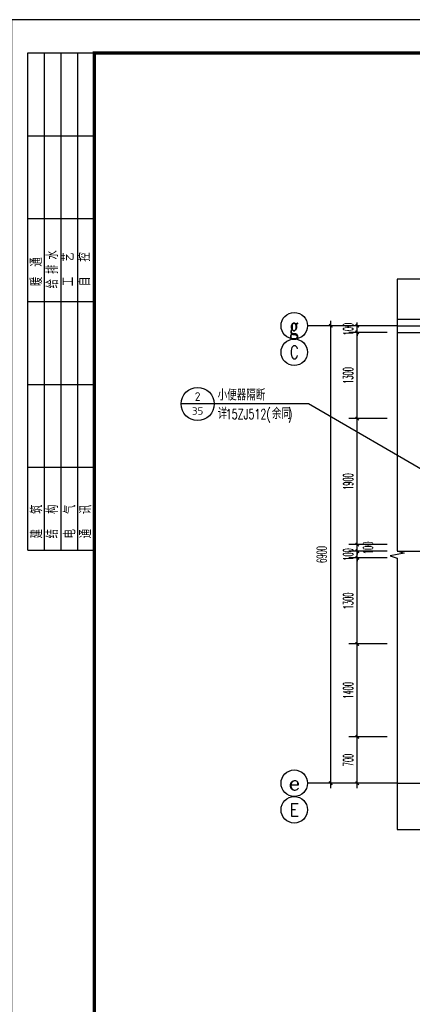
# Model space of a CAD drawing. Extents: x 1779708 to 7299578, y -1121471 to 88434.
# Tile 753 of 1056: x 6258519 to 6264443, y -959000 to -944150. Entities that reach past the tile are written whole.
import ezdxf
from ezdxf.enums import TextEntityAlignment as Align

# ---------------------------------------------------------------- set-up
doc = ezdxf.new("R2010")
doc.units = 0
doc.header["$LTSCALE"] = 1000
doc.header["$MEASUREMENT"] = 0
doc.linetypes.add('DOTE', pattern=[2.42, 2, -0.2, 0.02, -0.2])
doc.layers.get('0').update_dxf_attribs({"linetype": 'CONTINUOUS'})
doc.layers.get('Defpoints').update_dxf_attribs({"linetype": 'CONTINUOUS'})
for name, color, linetype in [('AXIS', 3, 'CONTINUOUS'), ('AXIS_TEXT', 7, 'CONTINUOUS'), ('DIM_IDEN', 3, 'CONTINUOUS'), ('DIM_SYMB', 3, 'CONTINUOUS'), ('DOTE', 1, 'DOTE'), ('PUB_DIM', 3, 'CONTINUOUS'), ('PUB_TEXT', 7, 'CONTINUOUS'), ('PUB_TITLE', 4, 'CONTINUOUS'), ('可见线', 6, 'CONTINUOUS'), ('栏杆', 6, 'CONTINUOUS')]:
    doc.layers.add(name, color=color, linetype=linetype)
doc.styles.add('_TCH_AXIS', font='COMPLEX', dxfattribs={"bigfont": 'GBCBIG'})
doc.styles.add('_TCH_DIM_T3', font='SIMPLEX.shx', dxfattribs={"width": 0.494118, "bigfont": 'GBCBIG.shx'})
doc.styles.add('_TCH_LABEL', font='COMPLEX', dxfattribs={"bigfont": 'GBCBIG'})
doc.styles.add('COMPLEX', font='COMPLEX')
doc.styles.get("Standard").update_dxf_attribs({"font": 'GBENOR', "bigfont": 'GBCBIG'})
doc.dimstyles.new('_TCH_ARCH&&50', dxfattribs={"dimtxt": 148.75, "dimasz": 50, "dimexe": 125, "dimexo": 150, "dimgap": 63.125, "dimtad": 1, "dimdec": 0, "dimzin": 0, "dimdsep": 46, "dimtxsty": '_TCH_DIM_T3', "dimblk": 'ARCHTICK', "dimcen": 0.09, "dimdle": 75, "dimclrt": 7, "dimazin": 2, "dimtfac": 1, "dimtdec": 0, "dimtix": 1, "dimtmove": 2, "dimatfit": 3, "dimfxl": 250, "dimtolj": 1, "dimtzin": 0, "dimarcsym": 0})

# ---------------------------------------------------------------- blocks, each defined once
blk = doc.blocks.new('$titleblk$00000095')
for p, q in [((-150, 20), (-150, 0)), ((-150, 20), (0, 20)), ((-125, 20), (-125, 0)), ((-100, 20), (-100, 0)), ((-75, 20), (-75, 0)), ((-75, 20), (-75, 0)), ((-50, 20), (-50, 0)), ((-25, 20), (-25, 0)), ((0, 20), (0, 0)), ((-150, 15), (-75, 15)), ((-75, 15), (0, 15)), ((-150, 10), (-75, 10)), ((-75, 10), (0, 10)), ((-150, 5), (-75, 5)), ((-75, 5), (0, 5))]:
    blk.add_line(p, q)
at = {"width": 0.8}
for s, p in [('建   筑', (-146.45, 15.65)), ('暖  通', (-70.35, 15.73)), ('结   构', (-146.45, 10.91)), ('给 排 水', (-71.03, 10.9)), ('电   气', (-146.45, 5.65)), ('工   艺', (-70.35, 6.13)), ('通   讯', (-146.45, 0.88)), ('自   控', (-70.35, 1.24))]:
    blk.add_text(s, height=3.509, dxfattribs=at).set_placement(p)
blk = doc.blocks.new('A$C3D8761CE')
at = {"layer": 'PUB_TITLE'}
blk.add_lwpolyline([(0, 0), (84100, 0), (84100, 59400), (0, 59400)], close=True, dxfattribs=at)
at = {"layer": 'PUB_TITLE', "const_width": 100}
blk.add_lwpolyline([(2500, 1000), (83100, 1000), (83100, 58400), (2500, 58400)], close=True, dxfattribs=at)
at = {"layer": 'PUB_TITLE', "xscale": 99.99999962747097, "yscale": 100.0000007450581, "zscale": 99.99999962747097, "rotation": 90}
blk.add_blockref('$titleblk$00000095', (2500, 58400), dxfattribs=at)
blk = doc.blocks.new('_AXISO')
blk.add_circle((0, 0), 0.5)
at = {"layer": 'AXIS_TEXT', "style": 'COMPLEX', "width": 1.041667}
blk.add_attdef('A', text='', height=0.56, dxfattribs=at).set_placement((-0.25, -0.28), (0.25, -0.28), align=Align.FIT)
blk = doc.blocks.new('_ArchTick')
at = {"color": 0, "linetype": 'ByBlock', "const_width": 0.4}
blk.add_lwpolyline([(-0.5, -0.5), (0.5, 0.5)], dxfattribs=at)
blk = doc.blocks.new('*D2346')
at = {"layer": 'Defpoints', "color": 0, "transparency": 16777216}
for p in [(6263612, -948766), (6264212, -948766), (6264212, -948866)]:
    blk.add_point(p, dxfattribs=at)
at = {"layer": 'PUB_DIM', "color": 0, "lineweight": -2, "transparency": 16777216}
for p, q in [((6264062, -948766), (6263487, -948766)), ((6263612, -948766), (6263612, -948716)), ((6263612, -948866), (6263612, -948766)), ((6264062, -948866), (6263487, -948866)), ((6263612, -948866), (6263612, -948916))]:
    blk.add_line(p, q, dxfattribs=at)
at = {"layer": 'PUB_DIM', "color": 0, "lineweight": -2, "transparency": 16777216, "xscale": 50, "yscale": 50, "zscale": 50}
for p, rotation in [((6263612, -948766), 270), ((6263612, -948866), 90)]:
    blk.add_blockref('_ArchTick', p, dxfattribs=dict(at, rotation=rotation))
at = {"layer": 'PUB_DIM', "color": 7, "transparency": 16777216, "insert": (6263475, -948816), "char_height": 148.8, "attachment_point": 5, "rotation": 90, "style": '_TCH_DIM_T3'}
blk.add_mtext('\\A1;100', dxfattribs=at)
blk = doc.blocks.new('*D2347')
at = {"layer": 'Defpoints', "color": 0, "transparency": 16777216}
for p in [(6263612, -948866), (6264212, -948866), (6264212, -950166)]:
    blk.add_point(p, dxfattribs=at)
at = {"layer": 'PUB_DIM', "color": 0, "lineweight": -2, "transparency": 16777216}
for p, q in [((6264062, -948866), (6263487, -948866)), ((6263612, -950241), (6263612, -948791)), ((6264062, -950166), (6263487, -950166))]:
    blk.add_line(p, q, dxfattribs=at)
at = {"layer": 'PUB_DIM', "color": 0, "lineweight": -2, "transparency": 16777216, "xscale": 50, "yscale": 50, "zscale": 50}
for p, rotation in [((6263612, -948866), 90), ((6263612, -950166), 270)]:
    blk.add_blockref('_ArchTick', p, dxfattribs=dict(at, rotation=rotation))
at = {"layer": 'PUB_DIM', "color": 7, "transparency": 16777216, "insert": (6263475, -949516), "char_height": 148.8, "attachment_point": 5, "rotation": 90, "style": '_TCH_DIM_T3'}
blk.add_mtext('\\A1;1300', dxfattribs=at)
blk = doc.blocks.new('*D2348')
at = {"layer": 'Defpoints', "color": 0, "transparency": 16777216}
for p in [(6263612, -950166), (6264212, -950166), (6264212, -952066)]:
    blk.add_point(p, dxfattribs=at)
at = {"layer": 'PUB_DIM', "color": 0, "lineweight": -2, "transparency": 16777216}
for p, q in [((6263612, -952141), (6263612, -950091)), ((6264062, -950166), (6263487, -950166)), ((6264062, -952066), (6263487, -952066))]:
    blk.add_line(p, q, dxfattribs=at)
at = {"layer": 'PUB_DIM', "color": 0, "lineweight": -2, "transparency": 16777216, "xscale": 50, "yscale": 50, "zscale": 50}
for p, rotation in [((6263612, -950166), 90), ((6263612, -952066), 270)]:
    blk.add_blockref('_ArchTick', p, dxfattribs=dict(at, rotation=rotation))
at = {"layer": 'PUB_DIM', "color": 7, "transparency": 16777216, "insert": (6263475, -951116), "char_height": 148.8, "attachment_point": 5, "rotation": 90, "style": '_TCH_DIM_T3'}
blk.add_mtext('\\A1;1900', dxfattribs=at)
blk = doc.blocks.new('*D2349')
at = {"layer": 'Defpoints', "color": 0, "transparency": 16777216}
for p in [(6263612, -952066), (6264212, -952066), (6264212, -952166)]:
    blk.add_point(p, dxfattribs=at)
at = {"layer": 'PUB_DIM', "color": 0, "lineweight": -2, "transparency": 16777216}
for p, q in [((6263612, -952066), (6263612, -952016)), ((6264062, -952066), (6263487, -952066)), ((6264062, -952166), (6263487, -952166)), ((6263612, -952166), (6263612, -952066)), ((6263612, -952166), (6263612, -952216))]:
    blk.add_line(p, q, dxfattribs=at)
at = {"layer": 'PUB_DIM', "color": 0, "lineweight": -2, "transparency": 16777216, "xscale": 50, "yscale": 50, "zscale": 50}
for p, rotation in [((6263612, -952066), 270), ((6263612, -952166), 90)]:
    blk.add_blockref('_ArchTick', p, dxfattribs=dict(at, rotation=rotation))
at = {"layer": 'PUB_DIM', "color": 7, "transparency": 16777216, "insert": (6263775, -952116), "char_height": 148.8, "attachment_point": 5, "rotation": 90, "style": '_TCH_DIM_T3'}
blk.add_mtext('\\A1;100', dxfattribs=at)
blk = doc.blocks.new('*D2350')
at = {"layer": 'Defpoints', "color": 0, "transparency": 16777216}
for p in [(6263612, -952166), (6264212, -952166), (6264212, -952266)]:
    blk.add_point(p, dxfattribs=at)
at = {"layer": 'PUB_DIM', "color": 0, "lineweight": -2, "transparency": 16777216}
for p, q in [((6264062, -952166), (6263487, -952166)), ((6263612, -952166), (6263612, -952116)), ((6263612, -952266), (6263612, -952166)), ((6264062, -952266), (6263487, -952266)), ((6263612, -952266), (6263612, -952316))]:
    blk.add_line(p, q, dxfattribs=at)
at = {"layer": 'PUB_DIM', "color": 0, "lineweight": -2, "transparency": 16777216, "xscale": 50, "yscale": 50, "zscale": 50}
for p, rotation in [((6263612, -952166), 270), ((6263612, -952266), 90)]:
    blk.add_blockref('_ArchTick', p, dxfattribs=dict(at, rotation=rotation))
at = {"layer": 'PUB_DIM', "color": 7, "transparency": 16777216, "insert": (6263475, -952216), "char_height": 148.8, "attachment_point": 5, "rotation": 90, "style": '_TCH_DIM_T3'}
blk.add_mtext('\\A1;100', dxfattribs=at)
blk = doc.blocks.new('*D2351')
at = {"layer": 'Defpoints', "color": 0, "transparency": 16777216}
for p in [(6263612, -952266), (6264212, -952266), (6264212, -953566)]:
    blk.add_point(p, dxfattribs=at)
at = {"layer": 'PUB_DIM', "color": 0, "lineweight": -2, "transparency": 16777216}
for p, q in [((6264062, -952266), (6263487, -952266)), ((6263612, -953641), (6263612, -952191)), ((6264062, -953566), (6263487, -953566))]:
    blk.add_line(p, q, dxfattribs=at)
at = {"layer": 'PUB_DIM', "color": 0, "lineweight": -2, "transparency": 16777216, "xscale": 50, "yscale": 50, "zscale": 50}
for p, rotation in [((6263612, -952266), 90), ((6263612, -953566), 270)]:
    blk.add_blockref('_ArchTick', p, dxfattribs=dict(at, rotation=rotation))
at = {"layer": 'PUB_DIM', "color": 7, "transparency": 16777216, "insert": (6263475, -952916), "char_height": 148.8, "attachment_point": 5, "rotation": 90, "style": '_TCH_DIM_T3'}
blk.add_mtext('\\A1;1300', dxfattribs=at)
blk = doc.blocks.new('*D2352')
at = {"layer": 'Defpoints', "color": 0, "transparency": 16777216}
for p in [(6263612, -953566), (6264212, -953566), (6264212, -954966)]:
    blk.add_point(p, dxfattribs=at)
at = {"layer": 'PUB_DIM', "color": 0, "lineweight": -2, "transparency": 16777216}
for p, q in [((6263612, -955041), (6263612, -953491)), ((6264062, -953566), (6263487, -953566)), ((6264062, -954966), (6263487, -954966))]:
    blk.add_line(p, q, dxfattribs=at)
at = {"layer": 'PUB_DIM', "color": 0, "lineweight": -2, "transparency": 16777216, "xscale": 50, "yscale": 50, "zscale": 50}
for p, rotation in [((6263612, -953566), 90), ((6263612, -954966), 270)]:
    blk.add_blockref('_ArchTick', p, dxfattribs=dict(at, rotation=rotation))
at = {"layer": 'PUB_DIM', "color": 7, "transparency": 16777216, "insert": (6263475, -954266), "char_height": 148.8, "attachment_point": 5, "rotation": 90, "style": '_TCH_DIM_T3'}
blk.add_mtext('\\A1;1400', dxfattribs=at)
blk = doc.blocks.new('*D2353')
at = {"layer": 'Defpoints', "color": 0, "transparency": 16777216}
for p in [(6263612, -954966), (6264212, -954966), (6264212, -955666)]:
    blk.add_point(p, dxfattribs=at)
at = {"layer": 'PUB_DIM', "color": 0, "lineweight": -2, "transparency": 16777216}
for p, q in [((6264062, -954966), (6263487, -954966)), ((6263612, -955741), (6263612, -954891)), ((6264062, -955666), (6263487, -955666))]:
    blk.add_line(p, q, dxfattribs=at)
at = {"layer": 'PUB_DIM', "color": 0, "lineweight": -2, "transparency": 16777216, "xscale": 50, "yscale": 50, "zscale": 50}
for p, rotation in [((6263612, -954966), 90), ((6263612, -955666), 270)]:
    blk.add_blockref('_ArchTick', p, dxfattribs=dict(at, rotation=rotation))
at = {"layer": 'PUB_DIM', "color": 7, "transparency": 16777216, "insert": (6263475, -955316), "char_height": 148.8, "attachment_point": 5, "rotation": 90, "style": '_TCH_DIM_T3'}
blk.add_mtext('\\A1;700', dxfattribs=at)
blk = doc.blocks.new('*D2354')
at = {"layer": 'Defpoints', "color": 0, "transparency": 16777216}
for p in [(6263212, -948766), (6263813, -948766), (6263813, -955666)]:
    blk.add_point(p, dxfattribs=at)
at = {"layer": 'PUB_DIM', "color": 0, "lineweight": -2, "transparency": 16777216}
for p, q in [((6263663, -948766), (6263087, -948766)), ((6263212, -955741), (6263212, -948691)), ((6263663, -955666), (6263087, -955666))]:
    blk.add_line(p, q, dxfattribs=at)
at = {"layer": 'PUB_DIM', "color": 0, "lineweight": -2, "transparency": 16777216, "xscale": 50, "yscale": 50, "zscale": 50}
for p, rotation in [((6263212, -948766), 90), ((6263212, -955666), 270)]:
    blk.add_blockref('_ArchTick', p, dxfattribs=dict(at, rotation=rotation))
at = {"layer": 'PUB_DIM', "color": 7, "transparency": 16777216, "insert": (6263075, -952216), "char_height": 148.8, "attachment_point": 5, "rotation": 90, "style": '_TCH_DIM_T3'}
blk.add_mtext('\\A1;6900', dxfattribs=at)

msp = doc.modelspace()

# ---------------------------------------------------------------- linework, layer by layer
at = {"layer": 'AXIS'}
for p, q in [((6264212.5, -948766), (6262862.5, -948766)), ((6264212.5, -955666), (6262862.5, -955666))]:
    msp.add_line(p, q, dxfattribs=at)
for centre in [(6262662.5, -949166), (6262662.5, -956066)]:
    msp.add_circle(centre, 200, dxfattribs=at)
at = {"layer": 'DIM_IDEN'}
for p, q in [((6261454, -949945.9), (6260954, -949945.9)), ((6262874.2, -949945.9), (6261454, -949945.9)), ((6265987.2, -951745.3), (6262874.2, -949945.9))]:
    msp.add_line(p, q, dxfattribs=at)
msp.add_circle((6261204, -949945.9), 250, dxfattribs=at)
at = {"layer": 'DIM_SYMB'}
for points in [[(6274112.5, -948066), (6269218.7, -948066), (6269180.5, -948171), (6269143.5, -947961), (6269106.2, -948066), (6264212.5, -948066)], [(6264212.5, -948066), (6264212.5, -952159.8), (6264317.5, -952198), (6264107.5, -952235), (6264212.5, -952272.3), (6264212.5, -956366)], [(6264212.5, -956366), (6269106.2, -956366), (6269144.4, -956261), (6269181.5, -956471), (6269218.7, -956366), (6274112.5, -956366)]]:
    msp.add_lwpolyline(points, dxfattribs=at)
at = {"layer": 'DOTE'}
for p, q in [((6264212.5, -948766), (6274112.5, -948766)), ((6264212.5, -952166), (6269412.5, -952166)), ((6264212.5, -955666), (6274112.5, -955666))]:
    msp.add_line(p, q, dxfattribs=at)
at = {"layer": '栏杆'}
for p, q in [((6264212.5, -948666), (6264812.5, -948666)), ((6264212.5, -948866), (6264812.5, -948866))]:
    msp.add_line(p, q, dxfattribs=at)

# ---------------------------------------------------------------- block references
at = {"layer": 'AXIS'}
ref = msp.add_blockref('_AXISO', (6262662.5, -948766), dxfattribs=dict(at, xscale=400, yscale=400, zscale=400))
ref.add_attrib('A', 'g', dxfattribs={"layer": 'AXIS_TEXT', "height": 243.1, "style": '_TCH_AXIS', "width": 0.857143}).set_placement((6262593, -948887.6), (6262731.9, -948887.6), align=Align.FIT)
ref = msp.add_blockref('_AXISO', (6262662.5, -955666), dxfattribs=dict(at, xscale=400, yscale=400, zscale=400))
ref.add_attrib('A', 'e', dxfattribs={"layer": 'AXIS_TEXT', "height": 212.6, "style": '_TCH_AXIS', "width": 1.384615}).set_placement((6262571.4, -955772.3), (6262753.6, -955772.3), align=Align.FIT)
at = {"layer": '可见线', "xscale": 0.5, "yscale": 0.5, "zscale": 0.5}
msp.add_blockref('A$C3D8761CE', (6258394.5, -973850.2), dxfattribs=at)

# ---------------------------------------------------------------- texts
at = {"layer": 'AXIS_TEXT', "color": 7, "style": '_TCH_AXIS'}
for s, height, p, p2 in [('C', 195.3, (6262592.7, -949263.7), (6262732.2, -949263.7)), ('E', 190.9, (6262589.7, -956161.5), (6262735.2, -956161.5))]:
    msp.add_text(s, height=height, dxfattribs=at).set_placement(p, p2, align=Align.FIT)
at = {"layer": 'PUB_TEXT', "color": 7}
for s, height, width, p, p2 in [('2', 130.6, 0.995924, (6261161, -949899.7), (6261247.1, -949899.7)), ('35', 112.17, 1.056558, (6261118.8, -950107.2), (6261289.3, -950107.2))]:
    msp.add_text(s, height=height, dxfattribs=dict(at, width=width)).set_placement(p, p2, align=Align.FIT)
at = {"layer": 'PUB_TEXT', "color": 7, "style": '_TCH_LABEL'}
for s, height, p in [('小便器隔断', 168.79, (6261506.5, -949893.4)), ('详', 168.8, (6261506.5, -950173.4)), ('余同', 168.79, (6262324.4, -950173.4))]:
    msp.add_text(s, height=height, dxfattribs=at).set_placement(p)
at = {"layer": 'PUB_TEXT', "color": 7, "style": '_TCH_LABEL', "width": 0.705882}
for s, height, p in [('15ZJ512(', 148.75, (6261629.4, -950173.4)), (')', 148.8, (6262570.2, -950173.4))]:
    msp.add_text(s, height=height, dxfattribs=at).set_placement(p)

# ---------------------------------------------------------------- dimensions: what is measured, and where the dimension line sits
at = {"layer": 'PUB_DIM'}
for p1, p2, distance, picture, middle in [((6263813.4, -955666), (6263813.4, -948766), 601, '*D2354', (6263075, -952216)), ((6264212.5, -948866), (6264212.5, -948766), 600, '*D2346', (6263475, -948816)), ((6264212.4721985, -950165.5324734), (6264212.4721985, -948866.0324731), 600, '*D2347', (6263474.9721985, -949515.7824733)), ((6264212.4721985, -952066.0324732), (6264212.4721985, -950165.5324734), 600, '*D2348', (6263474.9721985, -951115.7824733)), ((6264212.5, -952266), (6264212.5, -952166), 600, '*D2350', (6263475, -952216)), ((6264212.4722, -953565.53248), (6264212.4722, -952266.03247), 600, '*D2351', (6263474.9722, -952915.78248)), ((6264212.4722, -954966.03246), (6264212.4722, -953565.53248), 600, '*D2352', (6263474.9722, -954265.78247)), ((6264212.5, -955666), (6264212.5, -954966), 600, '*D2353', (6263475, -955316))]:
    dim = msp.add_aligned_dim(p1=p1, p2=p2, distance=distance, dimstyle='_TCH_ARCH&&50', dxfattribs=at)
    dim.commit()
    dim.dimension.update_dxf_attribs({"geometry": picture, "text_midpoint": middle})
dim = msp.add_linear_dim(base=(6263612.5, -952066), p1=(6264212.5, -952166), p2=(6264212.5, -952066), angle=90, dimstyle='_TCH_ARCH&&50', dxfattribs=at)
dim.commit()
dim.dimension.update_dxf_attribs({"geometry": '*D2349', "text_midpoint": (6263775, -952116), "dimtype": 161})

doc.saveas('drawing.dxf')
